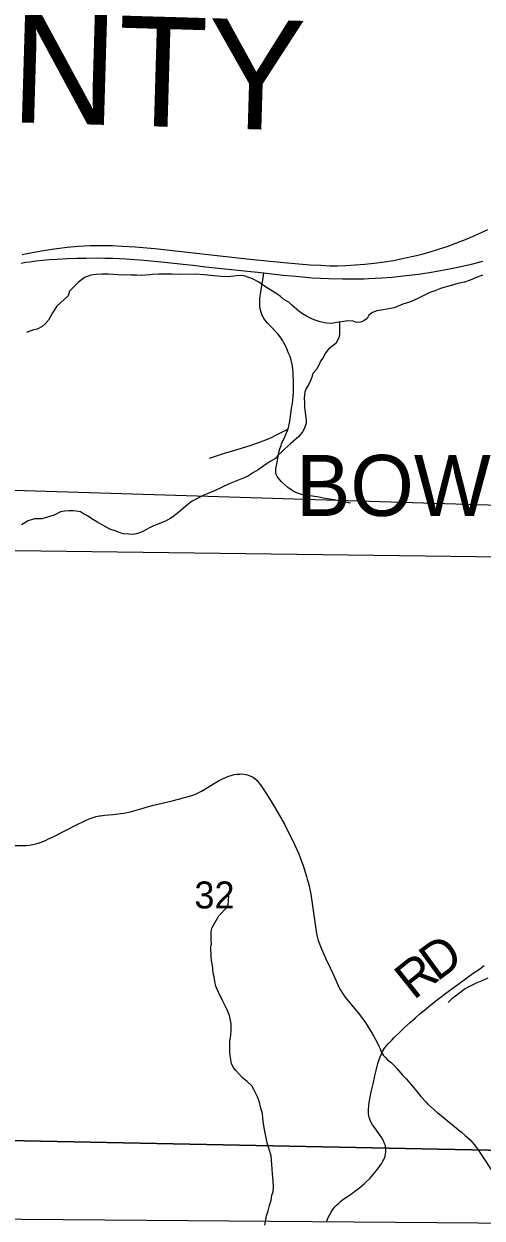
# Model space of a CAD drawing. Extents: x -19.9 to 41.9, y 0 to 32.3.
# Drawn here: x 4.229 to 4.94, y 15.736 to 17.59 of the extents above; entities that cross this region are included whole.
import ezdxf

# ---------------------------------------------------------------- set-up
doc = ezdxf.new("R2010")
doc.units = 0
for name, color, linetype in [('GM_X_Corporation', 7, 'Continuous'), ('GM_X_Corporation_Text', 7, 'Continuous'), ('GM_X_County_Road', 7, 'Continuous'), ('GM_X_County_Road_Text', 7, 'Continuous'), ('GM_X_County_Text', 7, 'Continuous'), ('GM_X_Minor_River', 7, 'Continuous'), ('GM_X_Rail_Line', 7, 'Continuous'), ('GM_X_Section', 7, 'Continuous'), ('GM_X_Section_Text', 7, 'Continuous'), ('GM_X_State_Route', 7, 'Continuous'), ('GM_X_Township_Road', 7, 'Continuous')]:
    doc.layers.add(name, color=color, linetype=linetype)

msp = doc.modelspace()

# ---------------------------------------------------------------- linework, layer by layer
at = {"layer": 'GM_X_Corporation'}
for points in [[(5.0159, 16.8409), (5.0026, 15.928), (5.0009, 15.8404), (3.9969, 15.8607), (4.0122, 16.8721)], [(3.9969, 15.8607), (5.0009, 15.8404), (4.9872, 14.9075), (4.9863, 14.8396), (3.9837, 14.8466)]]:
    msp.add_lwpolyline(points, close=True, dxfattribs=at)
at = {"layer": 'GM_X_County_Road'}
for points in [[(4.2012, 16.3141), (4.2325, 16.3145), (4.2373, 16.315), (4.2425, 16.3159), (4.2473, 16.317), (4.2527, 16.3185), (4.2558, 16.3195), (4.2621, 16.3221), (4.266, 16.324), (4.2731, 16.3275), (4.3117, 16.347), (4.3204, 16.3512), (4.3266, 16.354), (4.3317, 16.3561), (4.3362, 16.3578), (4.341, 16.3592), (4.3456, 16.3602), (4.3475, 16.3606), (4.354, 16.3612), (4.3674, 16.3626), (4.378, 16.3638), (4.3844, 16.3647), (4.3933, 16.3664), (4.3959, 16.3671), (4.4138, 16.3725), (4.4187, 16.374), (4.4301, 16.3769), (4.4588, 16.3837), (4.4686, 16.3861), (4.4836, 16.3902), (4.4894, 16.392), (4.4941, 16.3937), (4.497, 16.3949), (4.5044, 16.3986), (4.5072, 16.4002), (4.5255, 16.4115), (4.5316, 16.4152), (4.5371, 16.418), (4.5421, 16.4201), (4.5463, 16.4217), (4.5505, 16.4231), (4.5551, 16.4243), (4.5593, 16.425), (4.5631, 16.4253), (4.5662, 16.4254), (4.5698, 16.4252), (4.5727, 16.4247), (4.5759, 16.4239), (4.5794, 16.4226), (4.581, 16.4219), (4.5843, 16.4202), (4.5874, 16.418), (4.5901, 16.4155), (4.5911, 16.4144), (4.5972, 16.4065), (4.5991, 16.4036), (4.6056, 16.3936), (4.6117, 16.3835), (4.6179, 16.3733), (4.6274, 16.3572), (4.6329, 16.3474), (4.6368, 16.3399), (4.6446, 16.3247), (4.6488, 16.3157), (4.6522, 16.308), (4.6552, 16.3015), (4.6602, 16.2885), (4.6621, 16.2833), (4.6674, 16.266), (4.6685, 16.2622), (4.6703, 16.256), (4.6714, 16.2513), (4.6739, 16.2386), (4.6745, 16.235), (4.6822, 16.1808), (4.6831, 16.1752), (4.6841, 16.1708), (4.6854, 16.1667), (4.6872, 16.1619), (4.6891, 16.1573), (4.6974, 16.1385), (4.7038, 16.1245), (4.7105, 16.1098), (4.7164, 16.0968), (4.7185, 16.0923), (4.7208, 16.088), (4.7236, 16.0838), (4.7272, 16.0791), (4.7491, 16.0525), (4.7527, 16.048), (4.7595, 16.0384), (4.7626, 16.0335), (4.7678, 16.0249), (4.7711, 16.0191), (4.7767, 16.0085), (4.7795, 16.0029), (4.7815, 15.9985), (4.7824, 15.9956), (4.7836, 15.9929), (4.784, 15.9922), (4.7846, 15.9912), (4.7864, 15.9886), (4.7878, 15.9871), (4.7903, 15.9845), (4.7931, 15.9818), (4.7984, 15.9773), (4.8031, 15.9727), (4.8073, 15.968), (4.8169, 15.9574), (4.8217, 15.9519), (4.8289, 15.9439), (4.8409, 15.9292), (4.8447, 15.9247), (4.8527, 15.9159), (4.8551, 15.9135), (4.8701, 15.9001), (4.8737, 15.8971), (4.9033, 15.8728), (4.9076, 15.8692), (4.9134, 15.8642), (4.9209, 15.8574), (4.9239, 15.8542), (4.9274, 15.8501), (4.9302, 15.8465), (4.9325, 15.8432), (4.9392, 15.8329), (4.9561, 15.807)], [(4.6984, 15.7302), (4.701, 15.7368), (4.7032, 15.7414), (4.7054, 15.745), (4.7081, 15.7491), (4.7106, 15.7527), (4.7133, 15.7554), (4.7167, 15.7588), (4.7204, 15.762), (4.7254, 15.7657), (4.7308, 15.7697), (4.7369, 15.7736), (4.7424, 15.7775), (4.7476, 15.7813), (4.75, 15.7832), (4.7571, 15.7894), (4.7588, 15.791), (4.7658, 15.798), (4.7684, 15.8009), (4.7753, 15.8091), (4.7779, 15.8124), (4.7841, 15.8211), (4.7859, 15.8241), (4.7874, 15.8269), (4.7883, 15.8291), (4.7893, 15.8321), (4.79, 15.8354), (4.7904, 15.8385), (4.7903, 15.8441), (4.7897, 15.8472), (4.7891, 15.8496), (4.7879, 15.8528), (4.7862, 15.8567), (4.7841, 15.8605), (4.7817, 15.8642), (4.7747, 15.8741), (4.7698, 15.8806), (4.7676, 15.8843), (4.7658, 15.888), (4.7646, 15.892), (4.7637, 15.8952), (4.7633, 15.8978), (4.7632, 15.9012), (4.7633, 15.9049), (4.7637, 15.9094), (4.7646, 15.9152), (4.7678, 15.9319), (4.7705, 15.9446), (4.7732, 15.9568), (4.7751, 15.9652), (4.7768, 15.9719), (4.7779, 15.9761), (4.7795, 15.9807), (4.7816, 15.9864), (4.7834, 15.991), (4.784, 15.9922), (4.7853, 15.9947), (4.7869, 15.9972), (4.7885, 15.9996), (4.7911, 16.003), (4.7945, 16.0069), (4.7995, 16.0123), (4.8027, 16.0156), (4.8059, 16.0188), (4.8103, 16.023), (4.8145, 16.0271), (4.8184, 16.0308), (4.8233, 16.0353), (4.8286, 16.0402), (4.8361, 16.0469), (4.8431, 16.053), (4.8502, 16.0589), (4.8596, 16.0667), (4.8677, 16.0731), (4.8761, 16.0796), (4.8836, 16.0852), (4.9021, 16.0988), (4.9259, 16.1159), (4.9339, 16.1215), (4.9431, 16.1278)]]:
    msp.add_lwpolyline(points, dxfattribs=at)
at = {"layer": 'GM_X_Minor_River'}
for points in [[(4.404, 17.1995), (4.3945, 17.1997), (4.3866, 17.2), (4.3817, 17.1999), (4.3748, 17.2002), (4.368, 17.2008), (4.3601, 17.2011), (4.3544, 17.2014), (4.3491, 17.2013), (4.3407, 17.2008), (4.3328, 17.1999), (4.323, 17.1963), (4.3133, 17.1886), (4.2998, 17.1747), (4.2973, 17.1674), (4.2801, 17.1515), (4.2734, 17.1411), (4.2694, 17.1346), (4.2668, 17.1296), (4.262, 17.1242), (4.2571, 17.1199), (4.2496, 17.116), (4.2435, 17.1148), (4.2341, 17.1112), (4.2332, 17.1108)], [(4.9405, 17.1996), (4.9296, 17.1953), (4.9213, 17.1921), (4.9123, 17.1889), (4.9021, 17.1865), (4.8915, 17.1837), (4.8768, 17.1793), (4.8663, 17.1753), (4.8584, 17.1729), (4.8482, 17.1678), (4.8388, 17.1627), (4.8272, 17.1576), (4.8166, 17.1544), (4.803, 17.1492), (4.7917, 17.1467), (4.7861, 17.1459), (4.7766, 17.1442), (4.7698, 17.1415), (4.7638, 17.1376), (4.7613, 17.1322), (4.7564, 17.1287), (4.7515, 17.1267), (4.7447, 17.1262), (4.7394, 17.1284), (4.7314, 17.1287), (4.725, 17.1278), (4.7174, 17.1266), (4.7057, 17.1245), (4.6985, 17.1251), (4.6886, 17.1273), (4.6791, 17.1302), (4.6707, 17.1342), (4.6608, 17.1394), (4.6555, 17.1439), (4.6443, 17.1529), (4.6397, 17.1578), (4.6321, 17.1618), (4.6267, 17.1667), (4.621, 17.1708), (4.6118, 17.1764), (4.6038, 17.1816), (4.5935, 17.189), (4.5835, 17.1942), (4.5721, 17.1979), (4.5657, 17.1989), (4.5585, 17.1988), (4.5456, 17.1971), (4.535, 17.1977), (4.5237, 17.1986), (4.5085, 17.2003), (4.4945, 17.2012), (4.4702, 17.2009), (4.4589, 17.2011), (4.4464, 17.2013), (4.4384, 17.2011), (4.4286, 17.2006), (4.4237, 17.2002), (4.4112, 17.1992), (4.404, 17.1995)], [(4.7182, 17.1267), (4.7184, 17.1075), (4.7174, 17.1022), (4.713, 17.0938), (4.7066, 17.0887), (4.7014, 17.0848), (4.6973, 17.0794), (4.6928, 17.071), (4.6891, 17.066), (4.6862, 17.0602), (4.6821, 17.0529), (4.6769, 17.0468), (4.6755, 17.0414), (4.6733, 17.0364), (4.6711, 17.0307), (4.6666, 17.0238), (4.6645, 17.018), (4.6638, 17.0089), (4.6639, 17.0016), (4.6644, 16.9948), (4.6653, 16.9868), (4.6657, 16.9815), (4.6666, 16.9758), (4.6667, 16.9701), (4.6641, 16.962), (4.6612, 16.9563), (4.6556, 16.949), (4.6429, 16.9381), (4.6335, 16.9303), (4.6287, 16.9249), (4.6227, 16.9199), (4.6194, 16.9149), (4.6111, 16.9106), (4.6047, 16.9063), (4.5923, 16.8977), (4.5848, 16.8931), (4.5773, 16.888), (4.5706, 16.8852), (4.5604, 16.8809), (4.5472, 16.8757), (4.5356, 16.8702), (4.5243, 16.8651), (4.5156, 16.8615), (4.5081, 16.8584), (4.5017, 16.8549), (4.4961, 16.8521), (4.4901, 16.849), (4.4833, 16.8435), (4.4699, 16.8323), (4.462, 16.8261), (4.4568, 16.8222), (4.4485, 16.8179), (4.4417, 16.8151), (4.4357, 16.8124), (4.43, 16.8104), (4.4236, 16.8076), (4.4124, 16.8013), (4.4052, 16.7986), (4.3984, 16.7973), (4.3916, 16.7976), (4.3829, 16.7982), (4.3768, 16.8), (4.3703, 16.8026), (4.362, 16.8055), (4.3539, 16.81), (4.3421, 16.8166), (4.3341, 16.8215), (4.3276, 16.8259), (4.3215, 16.8293), (4.3165, 16.8322), (4.3101, 16.8333), (4.3051, 16.834), (4.2987, 16.8339), (4.2923, 16.8334), (4.2855, 16.8321), (4.2768, 16.8278), (4.2655, 16.8238), (4.2568, 16.8214), (4.2512, 16.8213), (4.2455, 16.8216), (4.2357, 16.8184), (4.2252, 16.8122)], [(4.5439, 16.0603), (4.5404, 16.0663), (4.5377, 16.0727), (4.5295, 16.0886), (4.5267, 16.0962), (4.5251, 16.1034), (4.5239, 16.1106), (4.5226, 16.1163), (4.5218, 16.1227), (4.5213, 16.1281), (4.5201, 16.1357), (4.5192, 16.1421), (4.519, 16.157), (4.5197, 16.1619), (4.5196, 16.168), (4.5191, 16.1741), (4.5194, 16.1806), (4.5208, 16.1871), (4.5312, 16.2051), (4.5431, 16.2178), (4.5457, 16.2232), (4.5464, 16.2286), (4.547, 16.2366), (4.5469, 16.2423)], [(4.9487, 16.1083), (4.9382, 16.1035), (4.9303, 16.1008), (4.9209, 16.0961), (4.9126, 16.0914), (4.904, 16.0848), (4.8928, 16.0762), (4.8868, 16.0708)], [(4.6025, 15.7251), (4.6054, 15.7396), (4.6079, 15.7472), (4.6097, 15.7556), (4.6126, 15.764), (4.6136, 15.7713), (4.6154, 15.7766), (4.6161, 15.7847), (4.6155, 15.7938), (4.6146, 15.8048), (4.6137, 15.8189), (4.6123, 15.8326), (4.6099, 15.8409), (4.6076, 15.8469), (4.6064, 15.853), (4.6015, 15.8758), (4.5998, 15.886), (4.5989, 15.8978), (4.5961, 15.9088), (4.5941, 15.916), (4.5913, 15.924), (4.5858, 15.9353), (4.5824, 15.9413), (4.5754, 15.9481), (4.5685, 15.9533), (4.5635, 15.9586), (4.5578, 15.9649), (4.5535, 15.9702), (4.5508, 15.9759), (4.5487, 15.9884), (4.5483, 15.9933), (4.5485, 16.0036), (4.5484, 16.0105), (4.5498, 16.02), (4.5504, 16.028), (4.5503, 16.0375), (4.5478, 16.0504), (4.5439, 16.0603)]]:
    msp.add_lwpolyline(points, dxfattribs=at)
at = {"layer": 'GM_X_Rail_Line'}
msp.add_lwpolyline([(4.2259, 17.2316), (4.2444, 17.2356), (4.2621, 17.2387), (4.2798, 17.2413), (4.296, 17.2432), (4.313, 17.2446), (4.3317, 17.2456), (4.351, 17.2458), (4.3661, 17.2458), (4.3814, 17.2449), (4.4016, 17.2438), (4.4319, 17.241), (4.5795, 17.2243), (4.632, 17.2193), (4.6551, 17.2171), (4.673, 17.2158), (4.6893, 17.215), (4.7037, 17.2144), (4.7154, 17.2144), (4.7284, 17.2147), (4.7432, 17.2156), (4.7577, 17.2167), (4.7722, 17.2182), (4.7885, 17.2202), (4.8021, 17.2225), (4.8182, 17.2258), (4.833, 17.2291), (4.8465, 17.2323), (4.859, 17.2358), (4.872, 17.2398), (4.8855, 17.2443), (4.8987, 17.2491), (4.9163, 17.2562), (4.9329, 17.2634), (4.9485, 17.2707)], dxfattribs=at)
at = {"layer": 'GM_X_Section'}
msp.add_lwpolyline([(4.1751, 16.7729), (5.0099, 16.7619), (4.9984, 15.7274), (4.1607, 15.7345), (4.1739, 16.6474)], close=True, dxfattribs=at)
at = {"layer": 'GM_X_State_Route'}
msp.add_lwpolyline([(4.2245, 17.2182), (4.2319, 17.2197), (4.2379, 17.2206), (4.2472, 17.2218), (4.2583, 17.2229), (4.2684, 17.2238), (4.2806, 17.2246), (4.2956, 17.2254), (4.3115, 17.2259), (4.3256, 17.2263), (4.3411, 17.2264), (4.3546, 17.2263), (4.367, 17.226), (4.3876, 17.2251), (4.4004, 17.2242), (4.4153, 17.223), (4.4468, 17.2198), (4.4954, 17.2145), (4.5107, 17.2128), (4.6013, 17.2031), (4.6303, 17.1999), (4.6446, 17.1986), (4.661, 17.1969), (4.6758, 17.1957), (4.689, 17.1949), (4.7013, 17.1944), (4.723, 17.194), (4.7566, 17.1942), (4.7633, 17.1945), (4.784, 17.1956), (4.7999, 17.1968), (4.817, 17.1984), (4.8356, 17.2005), (4.8417, 17.2013), (4.8636, 17.2047), (4.8694, 17.2057), (4.8836, 17.2084), (4.8941, 17.2105), (4.8995, 17.2116), (4.9232, 17.217), (4.9408, 17.2214)], dxfattribs=at)
at = {"layer": 'GM_X_Township_Road'}
for points in [[(4.5964, 17.1742), (4.5996, 17.1926), (4.6013, 17.2031)], [(4.6295, 17.0993), (4.6278, 17.1018), (4.6242, 17.1066), (4.6222, 17.109), (4.6097, 17.1221), (4.6062, 17.1258), (4.6029, 17.1297), (4.601, 17.1325), (4.6004, 17.1336), (4.5993, 17.136), (4.5981, 17.1387), (4.5968, 17.1422), (4.5956, 17.1472), (4.5948, 17.1522), (4.5946, 17.1579), (4.5948, 17.1626), (4.5953, 17.1673), (4.5962, 17.1732), (4.5964, 17.1742)], [(4.7354, 16.8458), (4.7269, 16.8475), (4.7203, 16.8489), (4.7104, 16.8509), (4.6995, 16.8527), (4.6935, 16.8537), (4.6864, 16.8549), (4.6768, 16.8564), (4.6689, 16.8577), (4.665, 16.8583), (4.6615, 16.8589), (4.6564, 16.8603), (4.6533, 16.8614), (4.6497, 16.8629), (4.6468, 16.8645), (4.6434, 16.8665), (4.6382, 16.87), (4.6334, 16.8741), (4.6278, 16.8796), (4.6238, 16.8844), (4.6216, 16.8873), (4.6201, 16.89), (4.6195, 16.8926), (4.6199, 16.8995), (4.6215, 16.9089), (4.6232, 16.9182), (4.6244, 16.9245), (4.6258, 16.9303), (4.6277, 16.9355), (4.6287, 16.9382), (4.6303, 16.9421), (4.6334, 16.9486), (4.6379, 16.9586), (4.6383, 16.9598), (4.6388, 16.9613), (4.6398, 16.9653), (4.6408, 16.9703), (4.6413, 16.9729), (4.6428, 16.9842), (4.6442, 16.9931), (4.6454, 17.0007), (4.6462, 17.0065), (4.6467, 17.0115), (4.6471, 17.0181), (4.6473, 17.0252), (4.6472, 17.0363), (4.6468, 17.0441), (4.6465, 17.0488), (4.646, 17.053), (4.6453, 17.0588), (4.6441, 17.0656), (4.6435, 17.0676), (4.6427, 17.0704), (4.6417, 17.0732), (4.6395, 17.0788), (4.6366, 17.0853), (4.6326, 17.0941), (4.6317, 17.0958), (4.6307, 17.0975), (4.6295, 17.0993)], [(4.5166, 16.9157), (4.5386, 16.923), (4.551, 16.9267), (4.5665, 16.9313), (4.5812, 16.936), (4.5885, 16.9385), (4.6017, 16.9432), (4.6103, 16.9466), (4.6129, 16.9479), (4.6197, 16.9513), (4.6246, 16.9539), (4.6341, 16.9587), (4.6388, 16.9613)]]:
    msp.add_lwpolyline(points, dxfattribs=at)

# ---------------------------------------------------------------- texts
at = {"layer": 'GM_X_Corporation_Text'}
msp.add_text('BOWERSTON', height=0.0947, rotation=0, dxfattribs=at).set_placement((4.6508, 16.8259))
at = {"layer": 'GM_X_County_Road_Text'}
for s, rotation, p in [('D', 36.2572, (4.8696, 16.1023)), ('R', 38.6702, (4.8337, 16.0735))]:
    msp.add_text(s, height=0.0568, rotation=rotation, dxfattribs=at).set_placement(p)
at = {"layer": 'GM_X_County_Text'}
msp.add_text('HARRISON COUNTY', height=0.170455, rotation=358.3166, dxfattribs=at).set_placement((2.4348, 17.4893))
at = {"layer": 'GM_X_Section_Text'}
msp.add_text('32', height=0.04186, rotation=0, dxfattribs=at).set_placement((4.4933, 16.2166))

doc.saveas('drawing.dxf')
